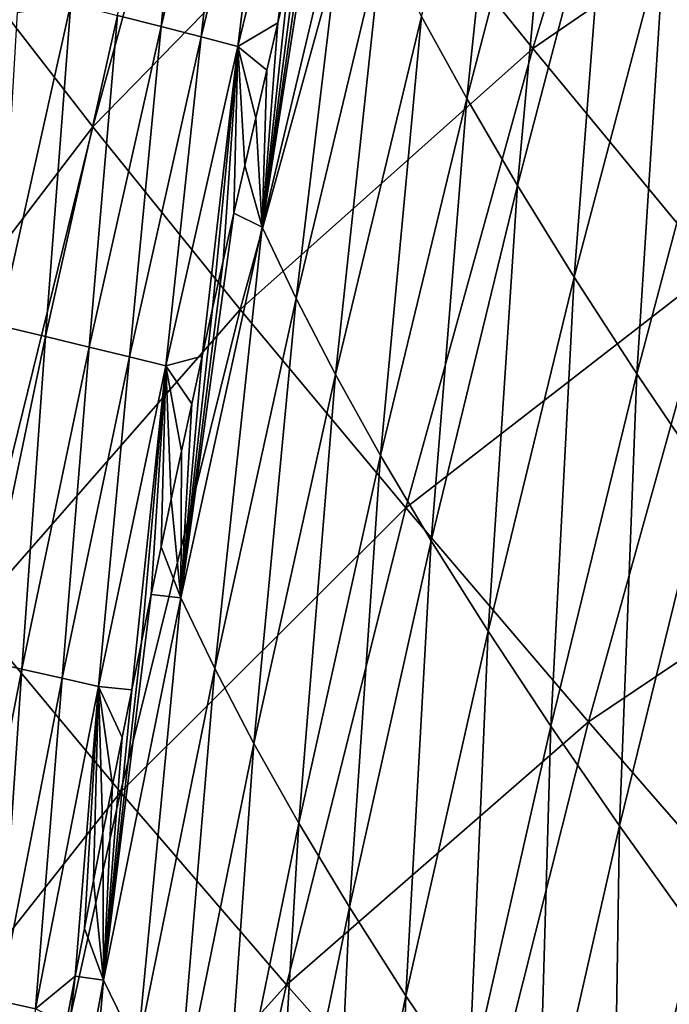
# Model space of a CAD drawing. Header units: millimetres. Extents: x -300 to 300, y -500 to 500.
# Tile 588 of 656: x -266 to -251, y 285 to 308. Entities that reach past the tile are written whole.
import ezdxf

# ---------------------------------------------------------------- set-up
doc = ezdxf.new("R2010")
doc.units = ezdxf.units.MM
doc.header["$LTSCALE"] = 81.481481
for name, color, linetype in [('20', 7, 'CONTINUOUS'), ('22', 7, 'CONTINUOUS'), ('25', 7, 'CONTINUOUS')]:
    doc.layers.add(name, color=color, linetype=linetype)

msp = doc.modelspace()

# ---------------------------------------------------------------- linework, layer by layer
at = {"layer": '20', "color": 7, "linetype": 'CONTINUOUS'}
for points in [[(-253.999, 307.495, 36.037), (-250.749, 318.127, 36.196), (-257.958, 312.395, 32.287), (-253.999, 307.495, 36.037)], [(-253.999, 307.495, 36.037), (-246.413, 312.699, 39.741), (-250.749, 318.127, 36.196), (-253.999, 307.495, 36.037)], [(-264.579, 305.606, 28.187), (-261.493, 316.893, 28.317), (-267.676, 309.6, 24.006), (-264.579, 305.606, 28.187)], [(-264.579, 305.606, 28.187), (-257.958, 312.395, 32.287), (-261.493, 316.893, 28.317), (-264.579, 305.606, 28.187)], [(-249.633, 302.204, 39.571), (-246.413, 312.699, 39.741), (-253.999, 307.495, 36.037), (-249.633, 302.204, 39.571)], [(-261.034, 301.219, 32.143), (-257.958, 312.395, 32.287), (-264.579, 305.606, 28.187), (-261.034, 301.219, 32.143)], [(-261.034, 301.219, 32.143), (-253.999, 307.495, 36.037), (-257.958, 312.395, 32.287), (-261.034, 301.219, 32.143)], [(-270.568, 297.771, 23.896), (-264.579, 305.606, 28.187), (-267.676, 309.6, 24.006), (-270.568, 297.771, 23.896)], [(-257.056, 296.449, 35.881), (-253.999, 307.495, 36.037), (-261.034, 301.219, 32.143), (-257.056, 296.449, 35.881)], [(-257.056, 296.449, 35.881), (-249.633, 302.204, 39.571), (-253.999, 307.495, 36.037), (-257.056, 296.449, 35.881)], [(-267.471, 293.879, 28.061), (-264.579, 305.606, 28.187), (-270.568, 297.771, 23.896), (-267.471, 293.879, 28.061)], [(-267.471, 293.879, 28.061), (-261.034, 301.219, 32.143), (-264.579, 305.606, 28.187), (-267.471, 293.879, 28.061)], [(-252.663, 291.306, 39.406), (-249.633, 302.204, 39.571), (-257.056, 296.449, 35.881), (-252.663, 291.306, 39.406)], [(-252.663, 291.306, 39.406), (-244.874, 296.532, 42.897), (-249.633, 302.204, 39.571), (-252.663, 291.306, 39.406)], [(-263.917, 289.613, 32.003), (-261.034, 301.219, 32.143), (-267.471, 293.879, 28.061), (-263.917, 289.613, 32.003)], [(-263.917, 289.613, 32.003), (-257.056, 296.449, 35.881), (-261.034, 301.219, 32.143), (-263.917, 289.613, 32.003)], [(-259.924, 284.983, 35.729), (-257.056, 296.449, 35.881), (-263.917, 289.613, 32.003), (-259.924, 284.983, 35.729)], [(-259.924, 284.983, 35.729), (-252.663, 291.306, 39.406), (-257.056, 296.449, 35.881), (-259.924, 284.983, 35.729)], [(-247.87, 285.799, 42.724), (-244.874, 296.532, 42.897), (-252.663, 291.306, 39.406), (-247.87, 285.799, 42.724)], [(-270.172, 281.706, 27.938), (-263.917, 289.613, 32.003), (-267.471, 293.879, 28.061), (-270.172, 281.706, 27.938)], [(-255.507, 279.997, 39.244), (-252.663, 291.306, 39.406), (-259.924, 284.983, 35.729), (-255.507, 279.997, 39.244)], [(-255.507, 279.997, 39.244), (-247.87, 285.799, 42.724), (-252.663, 291.306, 39.406), (-255.507, 279.997, 39.244)], [(-266.612, 277.571, 31.867), (-263.917, 289.613, 32.003), (-270.172, 281.706, 27.938), (-266.612, 277.571, 31.867)], [(-266.612, 277.571, 31.867), (-259.924, 284.983, 35.729), (-263.917, 289.613, 32.003), (-266.612, 277.571, 31.867)], [(-250.684, 274.666, 42.554), (-247.87, 285.799, 42.724), (-255.507, 279.997, 39.244), (-250.684, 274.666, 42.554)], [(-262.605, 273.091, 35.581), (-259.924, 284.983, 35.729), (-266.612, 277.571, 31.867), (-262.605, 273.091, 35.581)], [(-262.605, 273.091, 35.581), (-255.507, 279.997, 39.244), (-259.924, 284.983, 35.729), (-262.605, 273.091, 35.581)]]:
    msp.add_3dface(points, dxfattribs=at)
at = {"layer": '22', "color": 7, "linetype": 'CONTINUOUS'}
for points in [[(-250.825, 310.256, 18.976), (-248.544, 318.272, 19.011), (-249.318, 307.894, 20.686), (-250.825, 310.256, 18.976)], [(-256.674, 308.258, 13.785), (-254.504, 316.605, 13.771), (-255.589, 306.288, 15.513), (-256.674, 308.258, 13.785)], [(-255.589, 306.288, 15.513), (-254.504, 316.605, 13.771), (-253.416, 314.612, 15.516), (-255.589, 306.288, 15.513)], [(-255.589, 306.288, 15.513), (-253.416, 314.612, 15.516), (-254.367, 304.2, 17.233), (-255.589, 306.288, 15.513)], [(-254.367, 304.2, 17.233), (-253.416, 314.612, 15.516), (-252.191, 312.495, 17.251), (-254.367, 304.2, 17.233)], [(-258.451, 311.848, 10.308), (-260.509, 303.2, 10.359), (-259.029, 312.68, 9.094), (-258.451, 311.848, 10.308)], [(-259.029, 312.68, 9.094), (-260.509, 303.2, 10.359), (-259.309, 311.538, 9.103), (-259.029, 312.68, 9.094)], [(-254.367, 304.2, 17.233), (-252.191, 312.495, 17.251), (-253.002, 301.994, 18.943), (-254.367, 304.2, 17.233)], [(-253.002, 301.994, 18.943), (-252.191, 312.495, 17.251), (-250.825, 310.256, 18.976), (-253.002, 301.994, 18.943)], [(-260.509, 303.2, 10.359), (-258.451, 311.848, 10.308), (-259.689, 301.482, 12.083), (-260.509, 303.2, 10.359)], [(-259.689, 301.482, 12.083), (-258.451, 311.848, 10.308), (-257.626, 310.111, 12.05), (-259.689, 301.482, 12.083)], [(-259.309, 311.538, 9.103), (-260.509, 303.2, 10.359), (-259.586, 310.396, 9.112), (-259.309, 311.538, 9.103)], [(-259.586, 310.396, 9.112), (-260.509, 303.2, 10.359), (-259.86, 309.253, 9.121), (-259.586, 310.396, 9.112)], [(-259.689, 301.482, 12.083), (-257.626, 310.111, 12.05), (-258.741, 299.651, 13.8), (-259.689, 301.482, 12.083)], [(-258.741, 299.651, 13.8), (-257.626, 310.111, 12.05), (-256.674, 308.258, 13.785), (-258.741, 299.651, 13.8)], [(-253.002, 301.994, 18.943), (-250.825, 310.256, 18.976), (-251.494, 299.67, 20.64), (-253.002, 301.994, 18.943)], [(-251.494, 299.67, 20.64), (-250.825, 310.256, 18.976), (-249.318, 307.894, 20.686), (-251.494, 299.67, 20.64)], [(-259.86, 309.253, 9.121), (-260.509, 303.2, 10.359), (-260.131, 308.11, 9.129), (-259.86, 309.253, 9.121)], [(-258.741, 299.651, 13.8), (-256.674, 308.258, 13.785), (-257.66, 297.709, 15.511), (-258.741, 299.651, 13.8)], [(-257.66, 297.709, 15.511), (-256.674, 308.258, 13.785), (-255.589, 306.288, 15.513), (-257.66, 297.709, 15.511)], [(-260.131, 308.11, 9.129), (-260.509, 303.2, 10.359), (-260.399, 306.967, 9.138), (-260.131, 308.11, 9.129)], [(-251.494, 299.67, 20.64), (-249.318, 307.894, 20.686), (-249.843, 297.228, 22.32), (-251.494, 299.67, 20.64)], [(-260.399, 306.967, 9.138), (-260.509, 303.2, 10.359), (-260.664, 305.823, 9.147), (-260.399, 306.967, 9.138)], [(-257.66, 297.709, 15.511), (-255.589, 306.288, 15.513), (-256.44, 295.653, 17.216), (-257.66, 297.709, 15.511)], [(-256.44, 295.653, 17.216), (-255.589, 306.288, 15.513), (-254.367, 304.2, 17.233), (-256.44, 295.653, 17.216)], [(-260.664, 305.823, 9.147), (-260.509, 303.2, 10.359), (-260.927, 304.679, 9.156), (-260.664, 305.823, 9.147)], [(-260.927, 304.679, 9.156), (-260.509, 303.2, 10.359), (-261.187, 303.534, 9.164), (-260.927, 304.679, 9.156)], [(-256.44, 295.653, 17.216), (-254.367, 304.2, 17.233), (-255.076, 293.483, 18.912), (-256.44, 295.653, 17.216)], [(-255.076, 293.483, 18.912), (-254.367, 304.2, 17.233), (-253.002, 301.994, 18.943), (-255.076, 293.483, 18.912)], [(-260.509, 303.2, 10.359), (-262.465, 294.284, 10.412), (-261.187, 303.534, 9.164), (-260.509, 303.2, 10.359)], [(-261.187, 303.534, 9.164), (-262.465, 294.284, 10.412), (-261.445, 302.389, 9.173), (-261.187, 303.534, 9.164)], [(-262.465, 294.284, 10.412), (-260.509, 303.2, 10.359), (-261.65, 292.587, 12.117), (-262.465, 294.284, 10.412)], [(-261.65, 292.587, 12.117), (-260.509, 303.2, 10.359), (-259.689, 301.482, 12.083), (-261.65, 292.587, 12.117)], [(-261.445, 302.389, 9.173), (-262.465, 294.284, 10.412), (-261.699, 301.244, 9.182), (-261.445, 302.389, 9.173)], [(-255.076, 293.483, 18.912), (-253.002, 301.994, 18.943), (-253.568, 291.2, 20.596), (-255.076, 293.483, 18.912)], [(-253.568, 291.2, 20.596), (-253.002, 301.994, 18.943), (-251.494, 299.67, 20.64), (-253.568, 291.2, 20.596)], [(-261.65, 292.587, 12.117), (-259.689, 301.482, 12.083), (-260.706, 290.783, 13.817), (-261.65, 292.587, 12.117)], [(-260.706, 290.783, 13.817), (-259.689, 301.482, 12.083), (-258.741, 299.651, 13.8), (-260.706, 290.783, 13.817)], [(-261.699, 301.244, 9.182), (-262.465, 294.284, 10.412), (-261.952, 300.099, 9.19), (-261.699, 301.244, 9.182)], [(-261.952, 300.099, 9.19), (-262.465, 294.284, 10.412), (-262.201, 298.953, 9.199), (-261.952, 300.099, 9.19)], [(-260.706, 290.783, 13.817), (-258.741, 299.651, 13.8), (-259.628, 288.871, 15.511), (-260.706, 290.783, 13.817)], [(-259.628, 288.871, 15.511), (-258.741, 299.651, 13.8), (-257.66, 297.709, 15.511), (-259.628, 288.871, 15.511)], [(-253.568, 291.2, 20.596), (-251.494, 299.67, 20.64), (-251.916, 288.804, 22.264), (-253.568, 291.2, 20.596)], [(-251.916, 288.804, 22.264), (-251.494, 299.67, 20.64), (-249.843, 297.228, 22.32), (-251.916, 288.804, 22.264)], [(-262.201, 298.953, 9.199), (-262.465, 294.284, 10.412), (-262.448, 297.808, 9.207), (-262.201, 298.953, 9.199)], [(-262.448, 297.808, 9.207), (-262.465, 294.284, 10.412), (-262.693, 296.661, 9.215), (-262.448, 297.808, 9.207)], [(-259.628, 288.871, 15.511), (-257.66, 297.709, 15.511), (-258.411, 286.85, 17.2), (-259.628, 288.871, 15.511)], [(-258.411, 286.85, 17.2), (-257.66, 297.709, 15.511), (-256.44, 295.653, 17.216), (-258.411, 286.85, 17.2)], [(-251.916, 288.804, 22.264), (-249.843, 297.228, 22.32), (-250.12, 286.296, 23.914), (-251.916, 288.804, 22.264)], [(-262.693, 296.661, 9.215), (-262.465, 294.284, 10.412), (-262.935, 295.515, 9.224), (-262.693, 296.661, 9.215)], [(-258.411, 286.85, 17.2), (-256.44, 295.653, 17.216), (-257.049, 284.721, 18.882), (-258.411, 286.85, 17.2)], [(-257.049, 284.721, 18.882), (-256.44, 295.653, 17.216), (-255.076, 293.483, 18.912), (-257.049, 284.721, 18.882)], [(-262.935, 295.515, 9.224), (-262.465, 294.284, 10.412), (-263.174, 294.369, 9.232), (-262.935, 295.515, 9.224)], [(-262.465, 294.284, 10.412), (-264.32, 285.095, 10.466), (-263.174, 294.369, 9.232), (-262.465, 294.284, 10.412)], [(-263.174, 294.369, 9.232), (-264.32, 285.095, 10.466), (-263.411, 293.222, 9.24), (-263.174, 294.369, 9.232)], [(-264.32, 285.095, 10.466), (-262.465, 294.284, 10.412), (-263.51, 283.423, 12.153), (-264.32, 285.095, 10.466)], [(-263.51, 283.423, 12.153), (-262.465, 294.284, 10.412), (-261.65, 292.587, 12.117), (-263.51, 283.423, 12.153)], [(-257.049, 284.721, 18.882), (-255.076, 293.483, 18.912), (-255.542, 282.482, 20.553), (-257.049, 284.721, 18.882)], [(-255.542, 282.482, 20.553), (-255.076, 293.483, 18.912), (-253.568, 291.2, 20.596), (-255.542, 282.482, 20.553)], [(-263.411, 293.222, 9.24), (-264.32, 285.095, 10.466), (-263.646, 292.076, 9.249), (-263.411, 293.222, 9.24)], [(-263.51, 283.423, 12.153), (-261.65, 292.587, 12.117), (-262.57, 281.649, 13.835), (-263.51, 283.423, 12.153)], [(-262.57, 281.649, 13.835), (-261.65, 292.587, 12.117), (-260.706, 290.783, 13.817), (-262.57, 281.649, 13.835)], [(-263.646, 292.076, 9.249), (-264.32, 285.095, 10.466), (-263.878, 290.929, 9.257), (-263.646, 292.076, 9.249)], [(-255.542, 282.482, 20.553), (-253.568, 291.2, 20.596), (-253.889, 280.136, 22.209), (-255.542, 282.482, 20.553)], [(-253.889, 280.136, 22.209), (-253.568, 291.2, 20.596), (-251.916, 288.804, 22.264), (-253.889, 280.136, 22.209)], [(-263.878, 290.929, 9.257), (-264.32, 285.095, 10.466), (-264.108, 289.782, 9.265), (-263.878, 290.929, 9.257)], [(-262.57, 281.649, 13.835), (-260.706, 290.783, 13.817), (-261.497, 279.772, 15.513), (-262.57, 281.649, 13.835)], [(-261.497, 279.772, 15.513), (-260.706, 290.783, 13.817), (-259.628, 288.871, 15.511), (-261.497, 279.772, 15.513)], [(-264.108, 289.782, 9.265), (-264.32, 285.095, 10.466), (-264.336, 288.635, 9.273), (-264.108, 289.782, 9.265)], [(-261.497, 279.772, 15.513), (-259.628, 288.871, 15.511), (-260.282, 277.79, 17.186), (-261.497, 279.772, 15.513)], [(-260.282, 277.79, 17.186), (-259.628, 288.871, 15.511), (-258.411, 286.85, 17.2), (-260.282, 277.79, 17.186)], [(-253.889, 280.136, 22.209), (-251.916, 288.804, 22.264), (-252.091, 277.682, 23.848), (-253.889, 280.136, 22.209)], [(-252.091, 277.682, 23.848), (-251.916, 288.804, 22.264), (-250.12, 286.296, 23.914), (-252.091, 277.682, 23.848)], [(-264.336, 288.635, 9.273), (-264.32, 285.095, 10.466), (-264.561, 287.488, 9.281), (-264.336, 288.635, 9.273)], [(-264.561, 287.488, 9.281), (-264.32, 285.095, 10.466), (-264.784, 286.341, 9.289), (-264.561, 287.488, 9.281)], [(-260.282, 277.79, 17.186), (-258.411, 286.85, 17.2), (-258.923, 275.705, 18.853), (-260.282, 277.79, 17.186)], [(-258.923, 275.705, 18.853), (-258.411, 286.85, 17.2), (-257.049, 284.721, 18.882), (-258.923, 275.705, 18.853)], [(-264.784, 286.341, 9.289), (-264.32, 285.095, 10.466), (-265.005, 285.193, 9.297), (-264.784, 286.341, 9.289)], [(-252.091, 277.682, 23.848), (-250.12, 286.296, 23.914), (-250.147, 275.121, 25.466), (-252.091, 277.682, 23.848)], [(-264.32, 285.095, 10.466), (-266.076, 275.631, 10.521), (-265.005, 285.193, 9.297), (-264.32, 285.095, 10.466)], [(-265.005, 285.193, 9.297), (-266.076, 275.631, 10.521), (-265.223, 284.046, 9.305), (-265.005, 285.193, 9.297)], [(-266.076, 275.631, 10.521), (-264.32, 285.095, 10.466), (-265.27, 273.989, 12.19), (-266.076, 275.631, 10.521)], [(-265.27, 273.989, 12.19), (-264.32, 285.095, 10.466), (-263.51, 283.423, 12.153), (-265.27, 273.989, 12.19)], [(-258.923, 275.705, 18.853), (-257.049, 284.721, 18.882), (-257.416, 273.515, 20.511), (-258.923, 275.705, 18.853)], [(-257.416, 273.515, 20.511), (-257.049, 284.721, 18.882), (-255.542, 282.482, 20.553), (-257.416, 273.515, 20.511)]]:
    msp.add_3dface(points, dxfattribs=at)
at = {"layer": '25', "color": 7, "linetype": 'CONTINUOUS'}
for points in [[(-262.134, 315.973, 4.48), (-262.94, 308.019, 5.541), (-263.988, 308.288, 4.484), (-262.134, 315.973, 4.48)], [(-261.089, 315.688, 5.522), (-262.94, 308.019, 5.541), (-262.134, 315.973, 4.48), (-261.089, 315.688, 5.522)], [(-261.089, 315.688, 5.522), (-261.972, 307.77, 6.675), (-262.94, 308.019, 5.541), (-261.089, 315.688, 5.522)], [(-260.124, 315.422, 6.643), (-261.972, 307.77, 6.675), (-261.089, 315.688, 5.522), (-260.124, 315.422, 6.643)], [(-260.124, 315.422, 6.643), (-261.093, 307.542, 7.879), (-261.972, 307.77, 6.675), (-260.124, 315.422, 6.643)], [(-259.245, 315.179, 7.833), (-261.093, 307.542, 7.879), (-260.124, 315.422, 6.643), (-259.245, 315.179, 7.833)], [(-259.245, 315.179, 7.833), (-260.131, 308.11, 9.129), (-261.093, 307.542, 7.879), (-259.245, 315.179, 7.833)], [(-259.86, 309.253, 9.121), (-260.131, 308.11, 9.129), (-259.245, 315.179, 7.833), (-259.86, 309.253, 9.121)], [(-266.39, 308.359, 2.651), (-265.107, 308.573, 3.516), (-266.845, 300.834, 3.506), (-266.39, 308.359, 2.651)], [(-265.107, 308.573, 3.516), (-265.721, 300.566, 4.488), (-266.845, 300.834, 3.506), (-265.107, 308.573, 3.516)], [(-263.988, 308.288, 4.484), (-265.721, 300.566, 4.488), (-265.107, 308.573, 3.516), (-263.988, 308.288, 4.484)], [(-263.988, 308.288, 4.484), (-264.67, 300.314, 5.557), (-265.721, 300.566, 4.488), (-263.988, 308.288, 4.484)], [(-262.94, 308.019, 5.541), (-264.67, 300.314, 5.557), (-263.988, 308.288, 4.484), (-262.94, 308.019, 5.541)], [(-262.94, 308.019, 5.541), (-263.702, 300.08, 6.706), (-264.67, 300.314, 5.557), (-262.94, 308.019, 5.541)], [(-261.972, 307.77, 6.675), (-263.702, 300.08, 6.706), (-262.94, 308.019, 5.541), (-261.972, 307.77, 6.675)], [(-260.131, 308.11, 9.129), (-260.399, 306.967, 9.138), (-261.093, 307.542, 7.879), (-260.131, 308.11, 9.129)], [(-261.972, 307.77, 6.675), (-262.823, 299.866, 7.923), (-263.702, 300.08, 6.706), (-261.972, 307.77, 6.675)], [(-261.093, 307.542, 7.879), (-262.823, 299.866, 7.923), (-261.972, 307.77, 6.675), (-261.093, 307.542, 7.879)], [(-261.093, 307.542, 7.879), (-261.952, 300.099, 9.19), (-262.823, 299.866, 7.923), (-261.093, 307.542, 7.879)], [(-261.699, 301.244, 9.182), (-261.952, 300.099, 9.19), (-261.093, 307.542, 7.879), (-261.699, 301.244, 9.182)], [(-261.445, 302.389, 9.173), (-261.699, 301.244, 9.182), (-261.093, 307.542, 7.879), (-261.445, 302.389, 9.173)], [(-261.187, 303.534, 9.164), (-261.445, 302.389, 9.173), (-261.093, 307.542, 7.879), (-261.187, 303.534, 9.164)], [(-260.927, 304.679, 9.156), (-261.187, 303.534, 9.164), (-261.093, 307.542, 7.879), (-260.927, 304.679, 9.156)], [(-260.399, 306.967, 9.138), (-260.664, 305.823, 9.147), (-261.093, 307.542, 7.879), (-260.399, 306.967, 9.138)], [(-260.664, 305.823, 9.147), (-260.927, 304.679, 9.156), (-261.093, 307.542, 7.879), (-260.664, 305.823, 9.147)], [(-265.721, 300.566, 4.488), (-267.343, 292.811, 4.49), (-266.845, 300.834, 3.506), (-265.721, 300.566, 4.488)], [(-265.721, 300.566, 4.488), (-266.29, 292.574, 5.572), (-267.343, 292.811, 4.49), (-265.721, 300.566, 4.488)], [(-264.67, 300.314, 5.557), (-266.29, 292.574, 5.572), (-265.721, 300.566, 4.488), (-264.67, 300.314, 5.557)], [(-264.67, 300.314, 5.557), (-265.32, 292.354, 6.734), (-266.29, 292.574, 5.572), (-264.67, 300.314, 5.557)], [(-263.702, 300.08, 6.706), (-265.32, 292.354, 6.734), (-264.67, 300.314, 5.557), (-263.702, 300.08, 6.706)], [(-263.702, 300.08, 6.706), (-264.443, 292.154, 7.965), (-265.32, 292.354, 6.734), (-263.702, 300.08, 6.706)], [(-262.823, 299.866, 7.923), (-264.443, 292.154, 7.965), (-263.702, 300.08, 6.706), (-262.823, 299.866, 7.923)], [(-261.952, 300.099, 9.19), (-262.201, 298.953, 9.199), (-262.823, 299.866, 7.923), (-261.952, 300.099, 9.19)], [(-262.823, 299.866, 7.923), (-263.646, 292.076, 9.249), (-264.443, 292.154, 7.965), (-262.823, 299.866, 7.923)], [(-263.411, 293.222, 9.24), (-263.646, 292.076, 9.249), (-262.823, 299.866, 7.923), (-263.411, 293.222, 9.24)], [(-263.174, 294.369, 9.232), (-263.411, 293.222, 9.24), (-262.823, 299.866, 7.923), (-263.174, 294.369, 9.232)], [(-262.935, 295.515, 9.224), (-263.174, 294.369, 9.232), (-262.823, 299.866, 7.923), (-262.935, 295.515, 9.224)], [(-262.693, 296.661, 9.215), (-262.935, 295.515, 9.224), (-262.823, 299.866, 7.923), (-262.693, 296.661, 9.215)], [(-262.201, 298.953, 9.199), (-262.448, 297.808, 9.207), (-262.823, 299.866, 7.923), (-262.201, 298.953, 9.199)], [(-262.448, 297.808, 9.207), (-262.693, 296.661, 9.215), (-262.823, 299.866, 7.923), (-262.448, 297.808, 9.207)], [(-266.29, 292.574, 5.572), (-267.805, 284.802, 5.586), (-267.343, 292.811, 4.49), (-266.29, 292.574, 5.572)], [(-266.29, 292.574, 5.572), (-266.835, 284.596, 6.762), (-267.805, 284.802, 5.586), (-266.29, 292.574, 5.572)], [(-265.32, 292.354, 6.734), (-266.835, 284.596, 6.762), (-266.29, 292.574, 5.572), (-265.32, 292.354, 6.734)], [(-265.32, 292.354, 6.734), (-265.96, 284.408, 8.005), (-266.835, 284.596, 6.762), (-265.32, 292.354, 6.734)], [(-264.443, 292.154, 7.965), (-265.96, 284.408, 8.005), (-265.32, 292.354, 6.734), (-264.443, 292.154, 7.965)], [(-264.443, 292.154, 7.965), (-265.005, 285.193, 9.297), (-265.96, 284.408, 8.005), (-264.443, 292.154, 7.965)], [(-264.784, 286.341, 9.289), (-265.005, 285.193, 9.297), (-264.443, 292.154, 7.965), (-264.784, 286.341, 9.289)], [(-264.561, 287.488, 9.281), (-264.784, 286.341, 9.289), (-264.443, 292.154, 7.965), (-264.561, 287.488, 9.281)], [(-264.336, 288.635, 9.273), (-264.561, 287.488, 9.281), (-264.443, 292.154, 7.965), (-264.336, 288.635, 9.273)], [(-263.646, 292.076, 9.249), (-263.878, 290.929, 9.257), (-264.443, 292.154, 7.965), (-263.646, 292.076, 9.249)], [(-263.878, 290.929, 9.257), (-264.108, 289.782, 9.265), (-264.443, 292.154, 7.965), (-263.878, 290.929, 9.257)], [(-264.108, 289.782, 9.265), (-264.336, 288.635, 9.273), (-264.443, 292.154, 7.965), (-264.108, 289.782, 9.265)], [(-265.005, 285.193, 9.297), (-265.223, 284.046, 9.305), (-265.96, 284.408, 8.005), (-265.005, 285.193, 9.297)], [(-265.96, 284.408, 8.005), (-267.38, 276.631, 8.045), (-266.835, 284.596, 6.762), (-265.96, 284.408, 8.005)]]:
    msp.add_3dface(points, dxfattribs=at)

doc.saveas('drawing.dxf')
